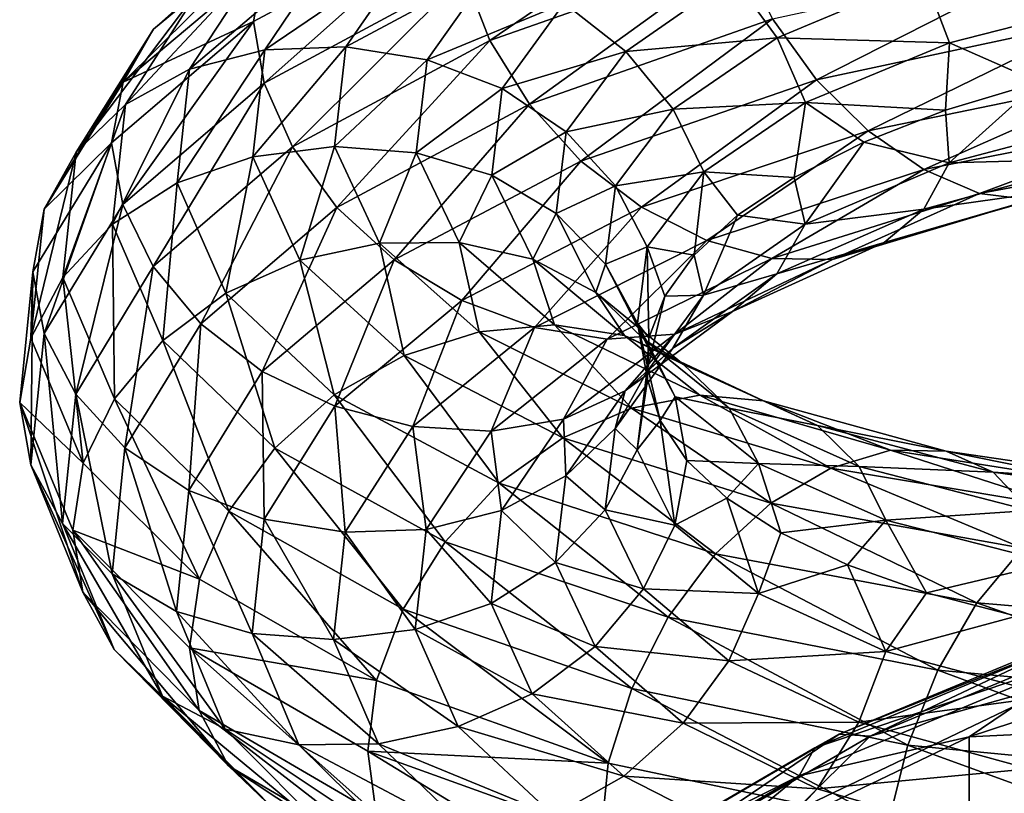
# Model space of a CAD drawing. Header units: metres. Extents: x -109 to 109, y -917 to 389.
# Tile 266 of 656: x -18.97 to -10.37, y -801.65 to -794.89. Entities that reach past the tile are written whole.
import ezdxf

# ---------------------------------------------------------------- set-up
doc = ezdxf.new("R2010")
doc.units = ezdxf.units.M
doc.layers.add('solid_24503124_XXX_01_SW0001', color=7, linetype='CONTINUOUS')

msp = doc.modelspace()

# ---------------------------------------------------------------- linework, layer by layer
at = {"layer": 'solid_24503124_XXX_01_SW0001'}
for points in [[(-16.199017, -793.632813, -31.628437), (-16.58614, -793.963928, -32.047379), (-17.803251, -794.973267, -29.156519)], [(-17.387722, -794.599304, -28.795671), (-16.199017, -793.632813, -31.628437), (-17.803251, -794.973267, -29.156519)], [(-15.088177, -794.501831, -35.748592), (-12.882782, -793.72168, -38.133591), (-14.866298, -795.07312, -35.894531)], [(-12.882782, -793.72168, -38.133591), (-12.693335, -794.30481, -38.246605), (-14.866298, -795.07312, -35.894531)], [(-16.58614, -793.963928, -32.047379), (-16.83523, -794.395813, -32.444935), (-18.070621, -795.436707, -29.518183)], [(-17.803251, -794.973267, -29.156519), (-16.58614, -793.963928, -32.047379), (-18.070621, -795.436707, -29.518183)], [(-16.931591, -794.906128, -32.776249), (-15.173679, -793.962891, -35.484474), (-16.836945, -795.444153, -33.060791)], [(-16.83523, -794.395813, -32.444935), (-15.173679, -793.962891, -35.484474), (-16.931591, -794.906128, -32.776249)], [(-15.173679, -793.962891, -35.484474), (-15.088177, -794.501831, -35.748592), (-16.836945, -795.444153, -33.060791)], [(-16.215223, -794.236633, -28.175997), (-16.848751, -794.345581, -28.461065), (-17.489815, -795.322571, -25.561701)], [(-16.832182, -795.154175, -25.373621), (-16.215223, -794.236633, -28.175997), (-17.489815, -795.322571, -25.561701)], [(-15.532495, -794.271851, -27.955473), (-16.215223, -794.236633, -28.175997), (-16.832182, -795.154175, -25.373621)], [(-16.123478, -795.128052, -25.258547), (-15.532495, -794.271851, -27.955473), (-16.832182, -795.154175, -25.373621)], [(-14.850016, -794.444275, -27.812756), (-15.532495, -794.271851, -27.955473), (-16.123478, -795.128052, -25.258547)], [(-14.866298, -795.07312, -35.894531), (-12.693335, -794.30481, -38.246605), (-14.520516, -795.627563, -35.923126)], [(-12.693335, -794.30481, -38.246605), (-12.398095, -794.882874, -38.225628), (-14.520516, -795.627563, -35.923126)], [(-18.070621, -795.436707, -29.518183), (-16.83523, -794.395813, -32.444935), (-16.931591, -794.906128, -32.776249)], [(-16.848751, -794.345581, -28.461065), (-17.387722, -794.599304, -28.795671), (-18.049292, -795.629883, -25.814888)], [(-17.489815, -795.322571, -25.561701), (-16.848751, -794.345581, -28.461065), (-18.049292, -795.629883, -25.814888)], [(-12.398095, -794.882874, -38.225628), (-9.897461, -794.337097, -40.175671), (-12.014688, -795.414429, -38.066906)], [(-9.897461, -794.337097, -40.175671), (-9.591385, -794.897339, -39.965092), (-12.014688, -795.414429, -38.066906)], [(-16.836945, -795.444153, -33.060791), (-15.088177, -794.501831, -35.748592), (-16.58935, -796.002075, -33.244606)], [(-15.088177, -794.501831, -35.748592), (-14.866298, -795.07312, -35.894531), (-16.58935, -796.002075, -33.244606)], [(-15.415031, -795.241394, -25.22193), (-14.850016, -794.444275, -27.812756), (-16.123478, -795.128052, -25.258547)], [(-14.217228, -794.746765, -27.761438), (-14.850016, -794.444275, -27.812756), (-15.415031, -795.241394, -25.22193)], [(-13.679369, -795.166687, -27.810923), (-12.744184, -794.51532, -30.101994), (-14.217228, -794.746765, -27.761438)], [(-12.358327, -795.048706, -30.182199), (-12.744184, -794.51532, -30.101994), (-13.679369, -795.166687, -27.810923)], [(-12.358327, -795.048706, -30.182199), (-11.07473, -794.511108, -32.240082), (-12.744184, -794.51532, -30.101994)], [(-10.852851, -795.091492, -32.385265), (-11.07473, -794.511108, -32.240082), (-12.358327, -795.048706, -30.182199)], [(-10.852851, -795.091492, -32.385265), (-9.266521, -794.683777, -34.188171), (-11.07473, -794.511108, -32.240082)], [(-17.387722, -794.599304, -28.795671), (-17.803251, -794.973267, -29.156519), (-18.480633, -796.048523, -26.114239)], [(-18.049292, -795.629883, -25.814888), (-17.387722, -794.599304, -28.795671), (-18.480633, -796.048523, -26.114239)], [(-14.758167, -795.491089, -25.269566), (-14.217228, -794.746765, -27.761438), (-15.415031, -795.241394, -25.22193)], [(-13.679369, -795.166687, -27.810923), (-14.217228, -794.746765, -27.761438), (-14.758167, -795.491089, -25.269566)], [(-10.852851, -795.091492, -32.385265), (-10.073342, -795.436218, -33.514008), (-9.266521, -794.683777, -34.188171)], [(-18.170368, -795.964905, -29.838326), (-16.931591, -794.906128, -32.776249), (-18.072462, -796.503784, -30.140442)], [(-18.070621, -795.436707, -29.518183), (-16.931591, -794.906128, -32.776249), (-18.170368, -795.964905, -29.838326)], [(-16.931591, -794.906128, -32.776249), (-16.836945, -795.444153, -33.060791), (-18.072462, -796.503784, -30.140442)], [(-14.520516, -795.627563, -35.923126), (-12.398095, -794.882874, -38.225628), (-14.071473, -796.124939, -35.827591)], [(-12.398095, -794.882874, -38.225628), (-12.014688, -795.414429, -38.066906), (-14.071473, -796.124939, -35.827591)], [(-12.014688, -795.414429, -38.066906), (-9.591385, -794.897339, -39.965092), (-11.563611, -795.861145, -37.772007)], [(-9.591385, -794.897339, -39.965092), (-9.231288, -795.380066, -39.609882), (-11.563611, -795.861145, -37.772007)], [(-17.803251, -794.973267, -29.156519), (-18.070621, -795.436707, -29.518183), (-18.758175, -796.545044, -26.437916)], [(-18.480633, -796.048523, -26.114239), (-17.803251, -794.973267, -29.156519), (-18.758175, -796.545044, -26.437916)], [(-16.58935, -796.002075, -33.244606), (-14.866298, -795.07312, -35.894531), (-16.203491, -796.529785, -33.330143)], [(-14.866298, -795.07312, -35.894531), (-14.520516, -795.627563, -35.923126), (-16.203491, -796.529785, -33.330143)], [(-13.265196, -795.670654, -27.953232), (-12.358327, -795.048706, -30.182199), (-13.679369, -795.166687, -27.810923)], [(-12.110731, -795.614197, -30.364244), (-12.358327, -795.048706, -30.182199), (-13.265196, -795.670654, -27.953232)], [(-12.110731, -795.614197, -30.364244), (-10.852851, -795.091492, -32.385265), (-12.358327, -795.048706, -30.182199)], [(-12.110731, -795.614197, -30.364244), (-10.886522, -795.681091, -32.491158), (-10.852851, -795.091492, -32.385265)], [(-10.852851, -795.091492, -32.385265), (-10.886522, -795.681091, -32.491158), (-10.073342, -795.436218, -33.514008)], [(-16.832182, -795.154175, -25.373621), (-17.489815, -795.322571, -25.561701), (-17.599077, -796.315125, -22.598255)], [(-16.937336, -796.08667, -22.509613), (-16.832182, -795.154175, -25.373621), (-17.599077, -796.315125, -22.598255)], [(-16.123478, -795.128052, -25.258547), (-16.832182, -795.154175, -25.373621), (-16.937336, -796.08667, -22.509613)], [(-16.224205, -795.998535, -22.502638), (-16.123478, -795.128052, -25.258547), (-16.937336, -796.08667, -22.509613)], [(-15.415031, -795.241394, -25.22193), (-16.123478, -795.128052, -25.258547), (-16.224205, -795.998535, -22.502638)], [(-14.199844, -795.868286, -25.403727), (-13.679369, -795.166687, -27.810923), (-14.758167, -795.491089, -25.269566)], [(-13.265196, -795.670654, -27.953232), (-13.679369, -795.166687, -27.810923), (-14.199844, -795.868286, -25.403727)], [(-15.511333, -796.052124, -22.574785), (-15.415031, -795.241394, -25.22193), (-16.224205, -795.998535, -22.502638)], [(-14.758167, -795.491089, -25.269566), (-15.415031, -795.241394, -25.22193), (-15.511333, -796.052124, -22.574785)], [(-17.489815, -795.322571, -25.561701), (-18.049292, -795.629883, -25.814888), (-18.16205, -796.676697, -22.767958)], [(-17.599077, -796.315125, -22.598255), (-17.489815, -795.322571, -25.561701), (-18.16205, -796.676697, -22.767958)], [(-18.758175, -796.545044, -26.437916), (-18.070621, -795.436707, -29.518183), (-18.170368, -795.964905, -29.838326)], [(-18.072462, -796.503784, -30.140442), (-16.836945, -795.444153, -33.060791), (-17.806698, -797.047302, -30.365923)], [(-16.836945, -795.444153, -33.060791), (-16.58935, -796.002075, -33.244606), (-17.806698, -797.047302, -30.365923)], [(-14.071473, -796.124939, -35.827591), (-12.014688, -795.414429, -38.066906), (-13.543177, -796.528625, -35.606091)], [(-12.014688, -795.414429, -38.066906), (-11.563611, -795.861145, -37.772007), (-13.543177, -796.528625, -35.606091)], [(-11.563611, -795.861145, -37.772007), (-9.231288, -795.380066, -39.609882), (-11.077111, -796.198914, -37.366203)], [(-9.231288, -795.380066, -39.609882), (-8.842914, -795.758484, -39.13953), (-11.077111, -796.198914, -37.366203)], [(-10.854386, -796.140076, -33.005787), (-10.073342, -795.436218, -33.514008), (-10.886522, -795.681091, -32.491158)], [(-10.854386, -796.140076, -33.005787), (-9.267833, -795.720764, -34.806274), (-10.073342, -795.436218, -33.514008)], [(-14.850365, -796.248474, -22.723856), (-14.758167, -795.491089, -25.269566), (-15.511333, -796.052124, -22.574785)], [(-14.199844, -795.868286, -25.403727), (-14.758167, -795.491089, -25.269566), (-14.850365, -796.248474, -22.723856)], [(-12.999432, -796.220032, -28.175844), (-12.110731, -795.614197, -30.364244), (-13.265196, -795.670654, -27.953232)], [(-12.999432, -796.220032, -28.175844), (-12.208669, -796.267517, -30.26053), (-12.110731, -795.614197, -30.364244)], [(-12.110731, -795.614197, -30.364244), (-12.208669, -796.267517, -30.26053), (-11.601685, -795.960388, -31.402231)], [(-12.110731, -795.614197, -30.364244), (-11.601685, -795.960388, -31.402231), (-10.886522, -795.681091, -32.491158)], [(-18.049292, -795.629883, -25.814888), (-18.480633, -796.048523, -26.114239), (-18.596085, -797.140686, -23.004238)], [(-18.16205, -796.676697, -22.767958), (-18.049292, -795.629883, -25.814888), (-18.596085, -797.140686, -23.004238)], [(-16.203491, -796.529785, -33.330143), (-14.520516, -795.627563, -35.923126), (-15.702403, -796.988708, -33.307129)], [(-14.520516, -795.627563, -35.923126), (-14.071473, -796.124939, -35.827591), (-15.702403, -796.988708, -33.307129)], [(-13.769913, -796.341553, -25.611828), (-13.265196, -795.670654, -27.953232), (-14.199844, -795.868286, -25.403727)], [(-12.999432, -796.220032, -28.175844), (-13.265196, -795.670654, -27.953232), (-13.769913, -796.341553, -25.611828)], [(-10.854386, -796.140076, -33.005787), (-10.886522, -795.681091, -32.491158), (-11.601685, -795.960388, -31.402231)], [(-11.077111, -796.198914, -37.366203), (-8.842914, -795.758484, -39.13953), (-10.590436, -796.407104, -36.880997)], [(-9.458425, -796.102722, -35.274487), (-9.267833, -795.720764, -34.806274), (-10.854386, -796.140076, -33.005787)], [(-8.842914, -795.758484, -39.13953), (-8.454398, -796.008789, -38.590111), (-10.590436, -796.407104, -36.880997)], [(-14.288553, -796.582458, -22.944813), (-14.199844, -795.868286, -25.403727), (-14.850365, -796.248474, -22.723856)], [(-13.769913, -796.341553, -25.611828), (-14.199844, -795.868286, -25.403727), (-14.288553, -796.582458, -22.944813)], [(-13.543177, -796.528625, -35.606091), (-11.563611, -795.861145, -37.772007), (-12.973394, -796.817993, -35.27877)], [(-11.563611, -795.861145, -37.772007), (-11.077111, -796.198914, -37.366203), (-12.973394, -796.817993, -35.27877)], [(-18.859045, -797.093506, -26.741949), (-18.170368, -795.964905, -29.838326), (-18.760086, -797.631836, -27.066994)], [(-18.758175, -796.545044, -26.437916), (-18.170368, -795.964905, -29.838326), (-18.859045, -797.093506, -26.741949)], [(-18.170368, -795.964905, -29.838326), (-18.072462, -796.503784, -30.140442), (-18.760086, -797.631836, -27.066994)], [(-12.112445, -796.675781, -30.987881), (-11.601685, -795.960388, -31.402231), (-12.208669, -796.267517, -30.26053)], [(-12.112445, -796.675781, -30.987881), (-10.854386, -796.140076, -33.005787), (-11.601685, -795.960388, -31.402231)], [(-18.480633, -796.048523, -26.114239), (-18.758175, -796.545044, -26.437916), (-18.87536, -797.670715, -23.288937)], [(-18.596085, -797.140686, -23.004238), (-18.480633, -796.048523, -26.114239), (-18.87536, -797.670715, -23.288937)], [(-17.806698, -797.047302, -30.365923), (-16.58935, -796.002075, -33.244606), (-17.392525, -797.546265, -30.514057)], [(-16.58935, -796.002075, -33.244606), (-16.203491, -796.529785, -33.330143), (-17.392525, -797.546265, -30.514057)], [(-16.224205, -795.998535, -22.502638), (-16.937336, -796.08667, -22.509613), (-16.527533, -796.990417, -19.661539)], [(-15.831656, -796.841431, -19.762068), (-16.224205, -795.998535, -22.502638), (-16.527533, -796.990417, -19.661539)], [(-15.511333, -796.052124, -22.574785), (-16.224205, -795.998535, -22.502638), (-15.831656, -796.841431, -19.762068)], [(-15.136031, -796.836426, -19.942362), (-15.511333, -796.052124, -22.574785), (-15.831656, -796.841431, -19.762068)], [(-14.850365, -796.248474, -22.723856), (-15.511333, -796.052124, -22.574785), (-15.136031, -796.836426, -19.942362)], [(-10.590436, -796.407104, -36.880997), (-8.454398, -796.008789, -38.590111), (-10.138831, -796.464844, -36.348206)], [(-16.937336, -796.08667, -22.509613), (-17.599077, -796.315125, -22.598255), (-17.173264, -797.277832, -19.651272)], [(-16.527533, -796.990417, -19.661539), (-16.937336, -796.08667, -22.509613), (-17.173264, -797.277832, -19.651272)], [(-15.702403, -796.988708, -33.307129), (-14.071473, -796.124939, -35.827591), (-15.112875, -797.343994, -33.169823)], [(-14.071473, -796.124939, -35.827591), (-13.543177, -796.528625, -35.606091), (-15.112875, -797.343994, -33.169823)], [(-11.077605, -796.546509, -33.4445), (-10.854386, -796.140076, -33.005787), (-12.112445, -796.675781, -30.987881)], [(-11.077605, -796.546509, -33.4445), (-9.458425, -796.102722, -35.274487), (-10.854386, -796.140076, -33.005787)], [(-9.754632, -796.358337, -35.800739), (-9.458425, -796.102722, -35.274487), (-11.077605, -796.546509, -33.4445)], [(-13.494037, -796.874146, -25.877432), (-12.999432, -796.220032, -28.175844), (-13.769913, -796.341553, -25.611828)], [(-13.494037, -796.874146, -25.877432), (-13.081357, -796.946228, -27.843803), (-12.999432, -796.220032, -28.175844)], [(-12.999432, -796.220032, -28.175844), (-13.081357, -796.946228, -27.843803), (-12.702844, -796.597778, -29.072144)], [(-12.999432, -796.220032, -28.175844), (-12.702844, -796.597778, -29.072144), (-12.208669, -796.267517, -30.26053)], [(-12.973394, -796.817993, -35.27877), (-11.077111, -796.198914, -37.366203), (-12.403405, -796.976074, -34.871574)], [(-11.077111, -796.198914, -37.366203), (-10.590436, -796.407104, -36.880997), (-12.403405, -796.976074, -34.871574)], [(-14.491055, -796.980469, -20.192274), (-14.850365, -796.248474, -22.723856), (-15.136031, -796.836426, -19.942362)], [(-14.288553, -796.582458, -22.944813), (-14.850365, -796.248474, -22.723856), (-14.491055, -796.980469, -20.192274)], [(-12.112445, -796.675781, -30.987881), (-12.208669, -796.267517, -30.26053), (-12.702844, -796.597778, -29.072144)], [(-17.599077, -796.315125, -22.598255), (-18.16205, -796.676697, -22.767958), (-17.722614, -797.692627, -19.737906)], [(-17.173264, -797.277832, -19.651272), (-17.599077, -796.315125, -22.598255), (-17.722614, -797.692627, -19.737906)], [(-13.855936, -797.02478, -23.220346), (-13.769913, -796.341553, -25.611828), (-14.288553, -796.582458, -22.944813)], [(-13.494037, -796.874146, -25.877432), (-13.769913, -796.341553, -25.611828), (-13.855936, -797.02478, -23.220346)], [(-11.42452, -796.836731, -33.924183), (-9.754632, -796.358337, -35.800739), (-11.077605, -796.546509, -33.4445)], [(-10.138831, -796.464844, -36.348206), (-9.754632, -796.358337, -35.800739), (-11.42452, -796.836731, -33.924183)], [(-12.403405, -796.976074, -34.871574), (-10.590436, -796.407104, -36.880997), (-11.874491, -796.985779, -34.410774)], [(-10.590436, -796.407104, -36.880997), (-10.138831, -796.464844, -36.348206), (-11.874491, -796.985779, -34.410774)], [(-11.874491, -796.985779, -34.410774), (-10.138831, -796.464844, -36.348206), (-11.42452, -796.836731, -33.924183)], [(-18.87536, -797.670715, -23.288937), (-18.758175, -796.545044, -26.437916), (-18.859045, -797.093506, -26.741949)], [(-18.760086, -797.631836, -27.066994), (-18.072462, -796.503784, -30.140442), (-18.484209, -798.160339, -27.336618)], [(-18.072462, -796.503784, -30.140442), (-17.806698, -797.047302, -30.365923), (-18.484209, -798.160339, -27.336618)], [(-17.392525, -797.546265, -30.514057), (-16.203491, -796.529785, -33.330143), (-16.854666, -797.963501, -30.570726)], [(-16.203491, -796.529785, -33.330143), (-15.702403, -796.988708, -33.307129), (-16.854666, -797.963501, -30.570726)], [(-15.112875, -797.343994, -33.169823), (-13.543177, -796.528625, -35.606091), (-14.477053, -797.578796, -32.932476)], [(-13.543177, -796.528625, -35.606091), (-12.973394, -796.817993, -35.27877), (-14.477053, -797.578796, -32.932476)], [(-12.361536, -797.109802, -31.392956), (-11.077605, -796.546509, -33.4445), (-12.112445, -796.675781, -30.987881)], [(-11.42452, -796.836731, -33.924183), (-11.077605, -796.546509, -33.4445), (-12.361536, -797.109802, -31.392956)], [(-13.942838, -797.272156, -20.499498), (-14.288553, -796.582458, -22.944813), (-14.491055, -796.980469, -20.192274)], [(-13.855936, -797.02478, -23.220346), (-14.288553, -796.582458, -22.944813), (-13.942838, -797.272156, -20.499498)], [(-13.001272, -797.295654, -28.803106), (-12.702844, -796.597778, -29.072144), (-13.081357, -796.946228, -27.843803)], [(-13.001272, -797.295654, -28.803106), (-12.112445, -796.675781, -30.987881), (-12.702844, -796.597778, -29.072144)], [(-18.16205, -796.676697, -22.767958), (-18.596085, -797.140686, -23.004238), (-18.146147, -798.201233, -19.9114)], [(-17.722614, -797.692627, -19.737906), (-18.16205, -796.676697, -22.767958), (-18.146147, -798.201233, -19.9114)], [(-12.361536, -797.109802, -31.392956), (-12.112445, -796.675781, -30.987881), (-13.001272, -797.295654, -28.803106)], [(-14.477053, -797.578796, -32.932476), (-12.973394, -796.817993, -35.27877), (-13.841001, -797.68042, -32.614677)], [(-12.973394, -796.817993, -35.27877), (-12.403405, -796.976074, -34.871574), (-13.841001, -797.68042, -32.614677)], [(-15.831656, -796.841431, -19.762068), (-16.527533, -796.990417, -19.661539), (-15.616633, -797.822327, -16.90798)], [(-15.136031, -796.836426, -19.942362), (-15.831656, -796.841431, -19.762068), (-14.959109, -797.61554, -17.112125)], [(-14.959109, -797.61554, -17.112125), (-15.831656, -796.841431, -19.762068), (-15.616633, -797.822327, -16.90798)], [(-14.301824, -797.554871, -17.396624), (-15.136031, -796.836426, -19.942362), (-14.959109, -797.61554, -17.112125)], [(-14.491055, -796.980469, -20.192274), (-15.136031, -796.836426, -19.942362), (-14.301824, -797.554871, -17.396624)], [(-13.578336, -797.540405, -23.530016), (-13.494037, -796.874146, -25.877432), (-13.855936, -797.02478, -23.220346)], [(-13.578336, -797.540405, -23.530016), (-13.477068, -797.669861, -25.319984), (-13.494037, -796.874146, -25.877432)], [(-13.494037, -796.874146, -25.877432), (-13.477068, -797.669861, -25.319984), (-13.340217, -797.305664, -26.589228)], [(-13.494037, -796.874146, -25.877432), (-13.340217, -797.305664, -26.589228), (-13.081357, -796.946228, -27.843803)], [(-12.748659, -797.438965, -31.819401), (-11.42452, -796.836731, -33.924183), (-12.361536, -797.109802, -31.392956)], [(-11.874491, -796.985779, -34.410774), (-11.42452, -796.836731, -33.924183), (-12.748659, -797.438965, -31.819401)], [(-16.527533, -796.990417, -19.661539), (-17.173264, -797.277832, -19.651272), (-16.226774, -798.165833, -16.802347)], [(-16.854666, -797.963501, -30.570726), (-15.702403, -796.988708, -33.307129), (-16.221878, -798.266418, -30.525904)], [(-15.616633, -797.822327, -16.90798), (-16.527533, -796.990417, -19.661539), (-16.226774, -798.165833, -16.802347)], [(-15.702403, -796.988708, -33.307129), (-15.112875, -797.343994, -33.169823), (-16.221878, -798.266418, -30.525904)], [(-13.692395, -797.649353, -17.743671), (-14.491055, -796.980469, -20.192274), (-14.301824, -797.554871, -17.396624)], [(-13.942838, -797.272156, -20.499498), (-14.491055, -796.980469, -20.192274), (-13.692395, -797.649353, -17.743671)], [(-13.841001, -797.68042, -32.614677), (-12.403405, -796.976074, -34.871574), (-13.250782, -797.635925, -32.236324)], [(-13.001272, -797.295654, -28.803106), (-13.081357, -796.946228, -27.843803), (-13.340217, -797.305664, -26.589228)], [(-12.403405, -796.976074, -34.871574), (-11.874491, -796.985779, -34.410774), (-13.250782, -797.635925, -32.236324)], [(-13.250782, -797.635925, -32.236324), (-11.874491, -796.985779, -34.410774), (-12.748659, -797.438965, -31.819401)], [(-18.484209, -798.160339, -27.336618), (-17.806698, -797.047302, -30.365923), (-18.054277, -798.629333, -27.551054)], [(-17.806698, -797.047302, -30.365923), (-17.392525, -797.546265, -30.514057), (-18.054277, -798.629333, -27.551054)], [(-13.520687, -797.684204, -20.842041), (-13.855936, -797.02478, -23.220346), (-13.942838, -797.272156, -20.499498)], [(-13.578336, -797.540405, -23.530016), (-13.855936, -797.02478, -23.220346), (-13.520687, -797.684204, -20.842041)], [(-18.973352, -798.234558, -23.590477), (-18.859045, -797.093506, -26.741949), (-18.877283, -798.777649, -23.92494)], [(-18.87536, -797.670715, -23.288937), (-18.859045, -797.093506, -26.741949), (-18.973352, -798.234558, -23.590477)], [(-18.859045, -797.093506, -26.741949), (-18.760086, -797.631836, -27.066994), (-18.877283, -798.777649, -23.92494)], [(-18.596085, -797.140686, -23.004238), (-18.87536, -797.670715, -23.288937), (-18.418667, -798.764282, -20.157261)], [(-18.146147, -798.201233, -19.9114), (-18.596085, -797.140686, -23.004238), (-18.418667, -798.764282, -20.157261)], [(-13.268641, -797.759521, -29.171335), (-12.361536, -797.109802, -31.392956), (-13.001272, -797.295654, -28.803106)], [(-12.748659, -797.438965, -31.819401), (-12.361536, -797.109802, -31.392956), (-13.268641, -797.759521, -29.171335)], [(-17.173264, -797.277832, -19.651272), (-17.722614, -797.692627, -19.737906), (-16.74585, -798.631348, -16.808846)], [(-16.226774, -798.165833, -16.802347), (-17.173264, -797.277832, -19.651272), (-16.74585, -798.631348, -16.808846)], [(-16.221878, -798.266418, -30.525904), (-15.112875, -797.343994, -33.169823), (-15.539397, -798.4422, -30.387377)], [(-15.112875, -797.343994, -33.169823), (-14.477053, -797.578796, -32.932476), (-15.539397, -798.4422, -30.387377)], [(-13.174392, -797.90094, -18.133961), (-13.942838, -797.272156, -20.499498), (-13.692395, -797.649353, -17.743671)], [(-13.520687, -797.684204, -20.842041), (-13.942838, -797.272156, -20.499498), (-13.174392, -797.90094, -18.133961)], [(-13.495946, -797.964478, -26.508614), (-13.001272, -797.295654, -28.803106), (-13.340217, -797.305664, -26.589228)], [(-13.268641, -797.759521, -29.171335), (-13.001272, -797.295654, -28.803106), (-13.495946, -797.964478, -26.508614)], [(-13.495946, -797.964478, -26.508614), (-13.340217, -797.305664, -26.589228), (-13.477068, -797.669861, -25.319984)], [(-13.684172, -798.130798, -29.539402), (-12.748659, -797.438965, -31.819401), (-13.268641, -797.759521, -29.171335)], [(-13.250782, -797.635925, -32.236324), (-12.748659, -797.438965, -31.819401), (-13.684172, -798.130798, -29.539402)], [(-18.054277, -798.629333, -27.551054), (-17.392525, -797.546265, -30.514057), (-17.495955, -799.003113, -27.692129)], [(-17.392525, -797.546265, -30.514057), (-16.854666, -797.963501, -30.570726), (-17.495955, -799.003113, -27.692129)], [(-15.539397, -798.4422, -30.387377), (-14.477053, -797.578796, -32.932476), (-14.85667, -798.482727, -30.167732)], [(-14.301824, -797.554871, -17.396624), (-14.959109, -797.61554, -17.112125), (-13.630584, -798.282349, -14.625323)], [(-14.477053, -797.578796, -32.932476), (-13.841001, -797.68042, -32.614677), (-14.85667, -798.482727, -30.167732)], [(-13.031672, -798.170654, -15.006883), (-14.301824, -797.554871, -17.396624), (-13.630584, -798.282349, -14.625323)], [(-13.692395, -797.649353, -17.743671), (-14.301824, -797.554871, -17.396624), (-13.031672, -798.170654, -15.006883)], [(-13.578336, -797.540405, -23.530016), (-13.380359, -798.391785, -22.767202), (-13.490373, -798.033386, -24.04398)], [(-13.249804, -798.183411, -21.195469), (-13.380359, -798.391785, -22.767202), (-13.578336, -797.540405, -23.530016)], [(-13.578336, -797.540405, -23.530016), (-13.490373, -798.033386, -24.04398), (-13.477068, -797.669861, -25.319984)], [(-13.249804, -798.183411, -21.195469), (-13.578336, -797.540405, -23.530016), (-13.520687, -797.684204, -20.842041)], [(-18.418667, -798.764282, -20.157261), (-18.87536, -797.670715, -23.288937), (-18.973352, -798.234558, -23.590477)], [(-18.877283, -798.777649, -23.92494), (-18.760086, -797.631836, -27.066994), (-18.599684, -799.291077, -24.23979)], [(-18.760086, -797.631836, -27.066994), (-18.484209, -798.160339, -27.336618), (-18.599684, -799.291077, -24.23979)], [(-14.959109, -797.61554, -17.112125), (-15.616633, -797.822327, -16.90798), (-14.229712, -798.542175, -14.324621)], [(-13.630584, -798.282349, -14.625323), (-14.959109, -797.61554, -17.112125), (-14.229712, -798.542175, -14.324621)], [(-14.85667, -798.482727, -30.167732), (-13.841001, -797.68042, -32.614677), (-14.223142, -798.379639, -29.879885)], [(-14.223142, -798.379639, -29.879885), (-13.250782, -797.635925, -32.236324), (-13.684172, -798.130798, -29.539402)], [(-13.841001, -797.68042, -32.614677), (-13.250782, -797.635925, -32.236324), (-14.223142, -798.379639, -29.879885)], [(-12.476367, -798.219666, -15.444364), (-13.692395, -797.649353, -17.743671), (-13.031672, -798.170654, -15.006883)], [(-13.174392, -797.90094, -18.133961), (-13.692395, -797.649353, -17.743671), (-12.476367, -798.219666, -15.444364)], [(-12.775508, -798.284363, -18.540989), (-13.520687, -797.684204, -20.842041), (-13.174392, -797.90094, -18.133961)], [(-13.249804, -798.183411, -21.195469), (-13.520687, -797.684204, -20.842041), (-12.775508, -798.284363, -18.540989)], [(-13.495946, -797.964478, -26.508614), (-13.477068, -797.669861, -25.319984), (-13.490373, -798.033386, -24.04398)], [(-17.722614, -797.692627, -19.737906), (-18.146147, -798.201233, -19.9114), (-17.14604, -799.182434, -16.92173)], [(-16.74585, -798.631348, -16.808846), (-17.722614, -797.692627, -19.737906), (-17.14604, -799.182434, -16.92173)], [(-13.773489, -798.459534, -26.83786), (-13.268641, -797.759521, -29.171335), (-13.495946, -797.964478, -26.508614)], [(-13.684172, -798.130798, -29.539402), (-13.268641, -797.759521, -29.171335), (-13.773489, -798.459534, -26.83786)], [(-15.616633, -797.822327, -16.90798), (-16.226774, -798.165833, -16.802347), (-14.785668, -798.937256, -14.13007)], [(-14.229712, -798.542175, -14.324621), (-15.616633, -797.822327, -16.90798), (-14.785668, -798.937256, -14.13007)], [(-12.004368, -798.43457, -15.911939), (-13.174392, -797.90094, -18.133961), (-12.476367, -798.219666, -15.444364)], [(-12.775508, -798.284363, -18.540989), (-13.174392, -797.90094, -18.133961), (-12.004368, -798.43457, -15.911939)], [(-17.495955, -799.003113, -27.692129), (-16.854666, -797.963501, -30.570726), (-16.83909, -799.251404, -27.74526)], [(-16.854666, -797.963501, -30.570726), (-16.221878, -798.266418, -30.525904), (-16.83909, -799.251404, -27.74526)], [(-13.773489, -798.459534, -26.83786), (-13.495946, -797.964478, -26.508614), (-13.580258, -798.645874, -24.165186)], [(-13.580258, -798.645874, -24.165186), (-13.495946, -797.964478, -26.508614), (-13.490373, -798.033386, -24.04398)], [(-13.580258, -798.645874, -24.165186), (-13.490373, -798.033386, -24.04398), (-13.380359, -798.391785, -22.767202)], [(-18.599684, -799.291077, -24.23979), (-18.484209, -798.160339, -27.336618), (-18.167067, -799.729797, -24.522181)], [(-18.484209, -798.160339, -27.336618), (-18.054277, -798.629333, -27.551054), (-18.167067, -799.729797, -24.522181)], [(-18.146147, -798.201233, -19.9114), (-18.418667, -798.764282, -20.157261), (-17.40354, -799.776978, -17.130037)], [(-17.14604, -799.182434, -16.92173), (-18.146147, -798.201233, -19.9114), (-17.40354, -799.776978, -17.130037)], [(-16.226774, -798.165833, -16.802347), (-16.74585, -798.631348, -16.808846), (-15.258642, -799.449402, -14.061798)], [(-14.785668, -798.937256, -14.13007), (-16.226774, -798.165833, -16.802347), (-15.258642, -799.449402, -14.061798)], [(-14.223142, -798.379639, -29.879885), (-13.684172, -798.130798, -29.539402), (-14.204829, -798.874878, -27.144133)], [(-14.204829, -798.874878, -27.144133), (-13.684172, -798.130798, -29.539402), (-13.773489, -798.459534, -26.83786)], [(-13.031672, -798.170654, -15.006883), (-13.630584, -798.282349, -14.625323), (-11.889531, -798.807678, -12.368262)], [(-13.249804, -798.183411, -21.195469), (-13.147937, -798.739136, -21.499456), (-13.380359, -798.391785, -22.767202)], [(-12.519554, -798.767944, -18.936483), (-13.147937, -798.739136, -21.499456), (-13.249804, -798.183411, -21.195469)], [(-12.519554, -798.767944, -18.936483), (-13.249804, -798.183411, -21.195469), (-12.775508, -798.284363, -18.540989)], [(-11.367119, -798.651001, -12.8368), (-13.031672, -798.170654, -15.006883), (-11.889531, -798.807678, -12.368262)], [(-12.476367, -798.219666, -15.444364), (-13.031672, -798.170654, -15.006883), (-11.367119, -798.651001, -12.8368)], [(-18.973352, -798.234558, -23.590477), (-18.877283, -798.777649, -23.92494), (-18.420542, -799.891296, -20.799986)], [(-18.510433, -799.348511, -20.441315), (-18.973352, -798.234558, -23.590477), (-18.420542, -799.891296, -20.799986)], [(-18.418667, -798.764282, -20.157261), (-18.973352, -798.234558, -23.590477), (-18.510433, -799.348511, -20.441315)], [(-16.83909, -799.251404, -27.74526), (-16.221878, -798.266418, -30.525904), (-16.130644, -799.36554, -27.711391)], [(-16.221878, -798.266418, -30.525904), (-15.539397, -798.4422, -30.387377), (-16.130644, -799.36554, -27.711391)], [(-13.630584, -798.282349, -14.625323), (-14.229712, -798.542175, -14.324621), (-12.412132, -799.114258, -11.980974)], [(-11.889531, -798.807678, -12.368262), (-13.630584, -798.282349, -14.625323), (-12.412132, -799.114258, -11.980974)], [(-11.640909, -798.791809, -16.37891), (-12.775508, -798.284363, -18.540989), (-12.004368, -798.43457, -15.911939)], [(-12.519554, -798.767944, -18.936483), (-12.775508, -798.284363, -18.540989), (-11.640909, -798.791809, -16.37891)], [(-10.882744, -798.660034, -13.355261), (-12.476367, -798.219666, -15.444364), (-11.367119, -798.651001, -12.8368)], [(-12.004368, -798.43457, -15.911939), (-12.476367, -798.219666, -15.444364), (-10.882744, -798.660034, -13.355261)], [(-16.130644, -799.36554, -27.711391), (-15.539397, -798.4422, -30.387377), (-15.42194, -799.342163, -27.595697)], [(-15.539397, -798.4422, -30.387377), (-14.85667, -798.482727, -30.167732), (-15.42194, -799.342163, -27.595697)], [(-14.85667, -798.482727, -30.167732), (-14.223142, -798.379639, -29.879885), (-14.764306, -799.177856, -27.403683)], [(-14.764306, -799.177856, -27.403683), (-14.223142, -798.379639, -29.879885), (-14.204829, -798.874878, -27.144133)], [(-14.204829, -798.874878, -27.144133), (-13.773489, -798.459534, -26.83786), (-13.859534, -799.172546, -24.454453)], [(-13.859534, -799.172546, -24.454453), (-13.773489, -798.459534, -26.83786), (-13.580258, -798.645874, -24.165186)], [(-13.251679, -799.303772, -21.834484), (-13.580258, -798.645874, -24.165186), (-13.380359, -798.391785, -22.767202)], [(-13.251679, -799.303772, -21.834484), (-13.380359, -798.391785, -22.767202), (-13.147937, -798.739136, -21.499456)], [(-10.471033, -798.842773, -13.891978), (-12.004368, -798.43457, -15.911939), (-10.882744, -798.660034, -13.355261)], [(-11.640909, -798.791809, -16.37891), (-12.004368, -798.43457, -15.911939), (-10.471033, -798.842773, -13.891978)], [(-15.42194, -799.342163, -27.595697), (-14.85667, -798.482727, -30.167732), (-14.764306, -799.177856, -27.403683)], [(-14.229712, -798.542175, -14.324621), (-14.785668, -798.937256, -14.13007), (-12.897075, -799.55481, -11.706627)], [(-12.412132, -799.114258, -11.980974), (-14.229712, -798.542175, -14.324621), (-12.897075, -799.55481, -11.706627)], [(-18.167067, -799.729797, -24.522181), (-18.054277, -798.629333, -27.551054), (-17.605255, -800.059692, -24.749775)], [(-18.054277, -798.629333, -27.551054), (-17.495955, -799.003113, -27.692129), (-17.605255, -800.059692, -24.749775)], [(-16.74585, -798.631348, -16.808846), (-17.14604, -799.182434, -16.92173), (-15.623293, -800.039612, -14.118062)], [(-15.258642, -799.449402, -14.061798), (-16.74585, -798.631348, -16.808846), (-15.623293, -800.039612, -14.118062)], [(-13.859534, -799.172546, -24.454453), (-13.580258, -798.645874, -24.165186), (-13.251679, -799.303772, -21.834484)], [(-11.367119, -798.651001, -12.8368), (-11.889531, -798.807678, -12.368262), (-9.785776, -799.160217, -10.403824)], [(-9.355801, -798.966064, -10.946482), (-11.367119, -798.651001, -12.8368), (-9.785776, -799.160217, -10.403824)], [(-10.882744, -798.660034, -13.355261), (-11.367119, -798.651001, -12.8368), (-9.355801, -798.966064, -10.946482)], [(-8.957131, -798.941833, -11.533875), (-10.882744, -798.660034, -13.355261), (-9.355801, -798.966064, -10.946482)], [(-10.471033, -798.842773, -13.891978), (-10.882744, -798.660034, -13.355261), (-8.957131, -798.941833, -11.533875)], [(-18.877283, -798.777649, -23.92494), (-18.599684, -799.291077, -24.23979), (-18.149658, -800.390076, -21.159739)], [(-18.420542, -799.891296, -20.799986), (-18.877283, -798.777649, -23.92494), (-18.149658, -800.390076, -21.159739)], [(-17.40354, -799.776978, -17.130037), (-18.418667, -798.764282, -20.157261), (-18.510433, -799.348511, -20.441315)], [(-13.251679, -799.303772, -21.834484), (-13.147937, -798.739136, -21.499456), (-12.795975, -799.068115, -20.257013)], [(-12.519554, -798.767944, -18.936483), (-12.795975, -799.068115, -20.257013), (-13.147937, -798.739136, -21.499456)], [(-12.519554, -798.767944, -18.936483), (-12.326973, -799.373413, -19.049217), (-12.795975, -799.068115, -20.257013)], [(-11.407687, -799.261353, -16.813448), (-12.326973, -799.373413, -19.049217), (-12.519554, -798.767944, -18.936483)], [(-11.407687, -799.261353, -16.813448), (-12.519554, -798.767944, -18.936483), (-11.640909, -798.791809, -16.37891)], [(-11.889531, -798.807678, -12.368262), (-12.412132, -799.114258, -11.980974), (-10.215907, -799.505859, -9.942675)], [(-9.785776, -799.160217, -10.403824), (-11.889531, -798.807678, -12.368262), (-10.215907, -799.505859, -9.942675)], [(-10.154, -799.177124, -14.412507), (-11.640909, -798.791809, -16.37891), (-10.471033, -798.842773, -13.891978)], [(-11.407687, -799.261353, -16.813448), (-11.640909, -798.791809, -16.37891), (-10.154, -799.177124, -14.412507)], [(-14.764306, -799.177856, -27.403683), (-14.204829, -798.874878, -27.144133), (-14.29357, -799.632446, -24.697357)], [(-14.29357, -799.632446, -24.697357), (-14.204829, -798.874878, -27.144133), (-13.859534, -799.172546, -24.454453)], [(-8.61827, -799.097778, -12.129359), (-10.471033, -798.842773, -13.891978), (-8.957131, -798.941833, -11.533875)], [(-10.154, -799.177124, -14.412507), (-10.471033, -798.842773, -13.891978), (-8.61827, -799.097778, -12.129359)], [(-14.785668, -798.937256, -14.13007), (-15.258642, -799.449402, -14.061798), (-13.309635, -800.108154, -11.571181)], [(-12.897075, -799.55481, -11.706627), (-14.785668, -798.937256, -14.13007), (-13.309635, -800.108154, -11.571181)], [(-17.605255, -800.059692, -24.749775), (-17.495955, -799.003113, -27.692129), (-16.944286, -800.252747, -24.903332)], [(-17.495955, -799.003113, -27.692129), (-16.83909, -799.251404, -27.74526), (-16.944286, -800.252747, -24.903332)], [(-12.521326, -799.902832, -19.578979), (-13.251679, -799.303772, -21.834484), (-12.795975, -799.068115, -20.257013)], [(-12.412132, -799.114258, -11.980974), (-12.897075, -799.55481, -11.706627), (-10.615043, -799.984558, -9.600174)], [(-12.521326, -799.902832, -19.578979), (-12.795975, -799.068115, -20.257013), (-12.326973, -799.373413, -19.049217)], [(-10.215907, -799.505859, -9.942675), (-12.412132, -799.114258, -11.980974), (-10.615043, -799.984558, -9.600174)], [(-17.14604, -799.182434, -16.92173), (-17.40354, -799.776978, -17.130037), (-15.857924, -800.663269, -14.29121)], [(-15.623293, -800.039612, -14.118062), (-17.14604, -799.182434, -16.92173), (-15.857924, -800.663269, -14.29121)], [(-15.42194, -799.342163, -27.595697), (-14.764306, -799.177856, -27.403683), (-14.856542, -799.990356, -24.873915)], [(-14.856542, -799.990356, -24.873915), (-14.764306, -799.177856, -27.403683), (-14.29357, -799.632446, -24.697357)], [(-14.29357, -799.632446, -24.697357), (-13.859534, -799.172546, -24.454453), (-13.524199, -799.861633, -22.083927)], [(-13.524199, -799.861633, -22.083927), (-13.859534, -799.172546, -24.454453), (-13.251679, -799.303772, -21.834484)], [(-9.950567, -799.634338, -14.881835), (-11.407687, -799.261353, -16.813448), (-10.154, -799.177124, -14.412507)], [(-18.599684, -799.291077, -24.23979), (-18.167067, -799.729797, -24.522181), (-17.727509, -800.799133, -21.509645)], [(-18.149658, -800.390076, -21.159739), (-18.599684, -799.291077, -24.23979), (-17.727509, -800.799133, -21.509645)], [(-16.944286, -800.252747, -24.903332), (-16.83909, -799.251404, -27.74526), (-16.231415, -800.304504, -24.976768)], [(-16.83909, -799.251404, -27.74526), (-16.130644, -799.36554, -27.711391), (-16.231415, -800.304504, -24.976768)], [(-13.524199, -799.861633, -22.083927), (-13.251679, -799.303772, -21.834484), (-12.521326, -799.902832, -19.578979)], [(-11.407687, -799.261353, -16.813448), (-11.743874, -799.650879, -17.881556), (-12.326973, -799.373413, -19.049217)], [(-11.407687, -799.261353, -16.813448), (-11.054156, -799.89502, -16.766033), (-11.743874, -799.650879, -17.881556)], [(-9.950567, -799.634338, -14.881835), (-11.054156, -799.89502, -16.766033), (-11.407687, -799.261353, -16.813448)], [(-18.510433, -799.348511, -20.441315), (-18.420542, -799.891296, -20.799986), (-17.405312, -800.92334, -17.778978)], [(-17.489361, -800.376221, -17.410173), (-18.510433, -799.348511, -20.441315), (-17.405312, -800.92334, -17.778978)], [(-17.40354, -799.776978, -17.130037), (-18.510433, -799.348511, -20.441315), (-17.489361, -800.376221, -17.410173)], [(-16.231415, -800.304504, -24.976768), (-16.130644, -799.36554, -27.711391), (-15.518284, -800.216614, -24.967659)], [(-16.130644, -799.36554, -27.711391), (-15.42194, -799.342163, -27.595697), (-15.518284, -800.216614, -24.967659)], [(-15.518284, -800.216614, -24.967659), (-15.42194, -799.342163, -27.595697), (-14.856542, -799.990356, -24.873915)], [(-12.521326, -799.902832, -19.578979), (-12.326973, -799.373413, -19.049217), (-11.743874, -799.650879, -17.881556)], [(-15.258642, -799.449402, -14.061798), (-15.623293, -800.039612, -14.118062), (-13.627708, -800.733032, -11.576494)], [(-13.309635, -800.108154, -11.571181), (-15.258642, -799.449402, -14.061798), (-13.627708, -800.733032, -11.576494)], [(-12.897075, -799.55481, -11.706627), (-13.309635, -800.108154, -11.571181), (-10.954604, -800.57251, -9.40726)], [(-10.615043, -799.984558, -9.600174), (-12.897075, -799.55481, -11.706627), (-10.954604, -800.57251, -9.40726)], [(-10.215907, -799.505859, -9.942675), (-10.615043, -799.984558, -9.600174), (-8.011576, -800.201233, -7.864559)], [(-14.856542, -799.990356, -24.873915), (-14.29357, -799.632446, -24.697357), (-13.947733, -800.365356, -22.263756)], [(-13.947733, -800.365356, -22.263756), (-14.29357, -799.632446, -24.697357), (-13.524199, -799.861633, -22.083927)], [(-11.409302, -800.409851, -17.45886), (-12.521326, -799.902832, -19.578979), (-11.743874, -799.650879, -17.881556)], [(-11.409302, -800.409851, -17.45886), (-11.743874, -799.650879, -17.881556), (-11.054156, -799.89502, -16.766033)], [(-9.950567, -799.634338, -14.881835), (-10.265991, -800.100708, -15.713642), (-11.054156, -799.89502, -16.766033)], [(-18.167067, -799.729797, -24.522181), (-17.605255, -800.059692, -24.749775), (-17.179291, -801.08606, -21.823244)], [(-17.727509, -800.799133, -21.509645), (-18.167067, -799.729797, -24.522181), (-17.179291, -801.08606, -21.823244)], [(-15.857924, -800.663269, -14.29121), (-17.40354, -799.776978, -17.130037), (-17.489361, -800.376221, -17.410173)], [(-18.420542, -799.891296, -20.799986), (-18.149658, -800.390076, -21.159739), (-17.149357, -801.408386, -18.181885)], [(-17.405312, -800.92334, -17.778978), (-18.420542, -799.891296, -20.799986), (-17.149357, -801.408386, -18.181885)], [(-13.947733, -800.365356, -22.263756), (-13.524199, -799.861633, -22.083927), (-12.778826, -800.490356, -19.789936)], [(-12.778826, -800.490356, -19.789936), (-13.524199, -799.861633, -22.083927), (-12.521326, -799.902832, -19.578979)], [(-12.778826, -800.490356, -19.789936), (-12.521326, -799.902832, -19.578979), (-11.409302, -800.409851, -17.45886)], [(-11.409302, -800.409851, -17.45886), (-11.054156, -799.89502, -16.766033), (-10.265991, -800.100708, -15.713642)], [(-15.518284, -800.216614, -24.967659), (-14.856542, -799.990356, -24.873915), (-14.497084, -800.777161, -22.357729)], [(-14.497084, -800.777161, -22.357729), (-14.856542, -799.990356, -24.873915), (-13.947733, -800.365356, -22.263756)], [(-10.615043, -799.984558, -9.600174), (-10.954604, -800.57251, -9.40726), (-8.267856, -800.816223, -7.625554)], [(-8.011576, -800.201233, -7.864559), (-10.615043, -799.984558, -9.600174), (-8.267856, -800.816223, -7.625554)], [(-17.605255, -800.059692, -24.749775), (-16.944286, -800.252747, -24.903332), (-16.534315, -801.224915, -22.076651)], [(-17.179291, -801.08606, -21.823244), (-17.605255, -800.059692, -24.749775), (-16.534315, -801.224915, -22.076651)], [(-15.623293, -800.039612, -14.118062), (-15.857924, -800.663269, -14.29121), (-13.832369, -801.382629, -11.717897)], [(-13.627708, -800.733032, -11.576494), (-15.623293, -800.039612, -14.118062), (-13.832369, -801.382629, -11.717897)], [(-13.309635, -800.108154, -11.571181), (-13.627708, -800.733032, -11.576494), (-11.216397, -801.226563, -9.368877)], [(-10.954604, -800.57251, -9.40726), (-13.309635, -800.108154, -11.571181), (-11.216397, -801.226563, -9.368877)], [(-11.546256, -801.147644, -353.179535), (-11.815273, -801.131775, -352.794769), (-9.336327, -800.101624, -351.376831)], [(-9.336327, -800.101624, -351.376831), (-11.815273, -801.131775, -352.794769), (-9.504961, -800.202332, -350.950104)], [(-9.123752, -800.14093, -351.793884), (-11.546256, -801.147644, -353.179535), (-9.336327, -800.101624, -351.376831)], [(-9.837861, -800.669922, -352.646942), (-11.546256, -801.147644, -353.179535), (-9.123752, -800.14093, -351.793884)], [(-9.951976, -800.795227, -15.529425), (-11.409302, -800.409851, -17.45886), (-10.265991, -800.100708, -15.713642)], [(-16.944286, -800.252747, -24.903332), (-16.231415, -800.304504, -24.976768), (-15.838691, -801.215576, -22.256802)], [(-16.534315, -801.224915, -22.076651), (-16.944286, -800.252747, -24.903332), (-15.838691, -801.215576, -22.256802)], [(-16.231415, -800.304504, -24.976768), (-15.518284, -800.216614, -24.967659), (-15.142814, -801.06427, -22.35371)], [(-15.142814, -801.06427, -22.35371), (-15.518284, -800.216614, -24.967659), (-14.497084, -800.777161, -22.357729)], [(-11.815273, -801.131775, -352.794769), (-12.028683, -801.25116, -352.393646), (-9.504961, -800.202332, -350.950104)], [(-9.504961, -800.202332, -350.950104), (-12.028683, -801.25116, -352.393646), (-9.613115, -800.433289, -350.555573)], [(-9.613115, -800.433289, -350.555573), (-10.681929, -801.154602, -350.762085), (-7.791123, -800.204651, -349.454559)], [(-7.791123, -801.013672, -348.866791), (-7.791123, -800.204651, -349.454559), (-10.681929, -801.154602, -350.762085)], [(-15.838691, -801.215576, -22.256802), (-16.231415, -800.304504, -24.976768), (-15.142814, -801.06427, -22.35371)], [(-18.149658, -800.390076, -21.159739), (-17.727509, -800.799133, -21.509645), (-16.750475, -801.789429, -18.596764)], [(-17.149357, -801.408386, -18.181885), (-18.149658, -800.390076, -21.159739), (-16.750475, -801.789429, -18.596764)], [(-17.489361, -800.376221, -17.410173), (-17.405312, -800.92334, -17.778978), (-15.859538, -801.82782, -14.94558)], [(-15.933998, -801.278198, -14.562346), (-17.489361, -800.376221, -17.410173), (-15.859538, -801.82782, -14.94558)], [(-15.857924, -800.663269, -14.29121), (-17.489361, -800.376221, -17.410173), (-15.933998, -801.278198, -14.562346)], [(-14.497084, -800.777161, -22.357729), (-13.947733, -800.365356, -22.263756), (-13.179017, -801.035889, -19.908876)], [(-13.179017, -801.035889, -19.908876), (-13.947733, -800.365356, -22.263756), (-12.778826, -800.490356, -19.789936)], [(-11.643932, -801.02478, -17.633804), (-12.778826, -800.490356, -19.789936), (-11.409302, -800.409851, -17.45886)], [(-12.028683, -801.25116, -352.393646), (-12.165554, -801.494019, -352.015564), (-9.613115, -800.433289, -350.555573)], [(-9.613115, -800.433289, -350.555573), (-12.165554, -801.494019, -352.015564), (-10.681929, -801.154602, -350.762085)], [(-11.643932, -801.02478, -17.633804), (-11.409302, -800.409851, -17.45886), (-9.951976, -800.795227, -15.529425)], [(-13.179017, -801.035889, -19.908876), (-12.778826, -800.490356, -19.789936), (-11.643932, -801.02478, -17.633804)], [(-10.954604, -800.57251, -9.40726), (-11.216397, -801.226563, -9.368877), (-8.46544, -801.493225, -7.551987)], [(-8.267856, -800.816223, -7.625554), (-10.954604, -800.57251, -9.40726), (-8.46544, -801.493225, -7.551987)], [(-13.832369, -801.382629, -11.717897), (-15.857924, -800.663269, -14.29121), (-15.933998, -801.278198, -14.562346)], [(-1.766049, -806.190063, -360.24472), (-12.201943, -801.803528, -354.207153), (-9.837861, -800.669922, -352.646942)], [(-9.837861, -800.669922, -352.646942), (-12.201943, -801.803528, -354.207153), (-11.546256, -801.147644, -353.179535)], [(-15.142814, -801.06427, -22.35371), (-14.497084, -800.777161, -22.357729), (-13.698091, -801.498962, -19.923182)], [(-13.698091, -801.498962, -19.923182), (-14.497084, -800.777161, -22.357729), (-13.179017, -801.035889, -19.908876)], [(-13.627708, -800.733032, -11.576494), (-13.832369, -801.382629, -11.717897), (-11.384845, -801.89801, -9.482919)], [(-11.216397, -801.226563, -9.368877), (-13.627708, -800.733032, -11.576494), (-11.384845, -801.89801, -9.482919)], [(-17.727509, -800.799133, -21.509645), (-17.179291, -801.08606, -21.823244), (-16.23247, -802.035645, -18.993176)], [(-16.750475, -801.789429, -18.596764), (-17.727509, -800.799133, -21.509645), (-16.23247, -802.035645, -18.993176)], [(-10.156637, -801.434509, -15.67187), (-11.643932, -801.02478, -17.633804), (-9.951976, -800.795227, -15.529425)], [(-17.405312, -800.92334, -17.778978), (-17.149357, -801.408386, -18.181885), (-15.626316, -802.300354, -15.388526)], [(-15.859538, -801.82782, -14.94558), (-17.405312, -800.92334, -17.778978), (-15.626316, -802.300354, -15.388526)], [(-13.698091, -801.498962, -19.923182), (-13.179017, -801.035889, -19.908876), (-12.008582, -801.608826, -17.695873)], [(-12.008582, -801.608826, -17.695873), (-13.179017, -801.035889, -19.908876), (-11.643932, -801.02478, -17.633804)], [(-12.008582, -801.608826, -17.695873), (-11.643932, -801.02478, -17.633804), (-10.156637, -801.434509, -15.67187)], [(-9.630851, -801.753357, -349.559326), (-7.791123, -801.013672, -348.866791), (-10.681929, -801.963623, -350.174286)], [(-10.681929, -801.963623, -350.174286), (-7.791123, -801.013672, -348.866791), (-10.681929, -801.154602, -350.762085)], [(-17.179291, -801.08606, -21.823244), (-16.534315, -801.224915, -22.076651), (-15.623042, -802.123047, -19.342777)], [(-16.23247, -802.035645, -18.993176), (-17.179291, -801.08606, -21.823244), (-15.623042, -802.123047, -19.342777)], [(-15.838691, -801.215576, -22.256802), (-15.142814, -801.06427, -22.35371), (-14.308232, -801.843994, -19.824884)], [(-14.308232, -801.843994, -19.824884), (-15.142814, -801.06427, -22.35371), (-13.698091, -801.498962, -19.923182)], [(-16.534315, -801.224915, -22.076651), (-15.838691, -801.215576, -22.256802), (-14.965756, -802.055542, -19.625774)], [(-14.965756, -802.055542, -19.625774), (-15.838691, -801.215576, -22.256802), (-14.308232, -801.843994, -19.824884)], [(-13.653809, -802.375061, -354.868896), (-13.971931, -802.387756, -354.523468), (-11.815273, -801.131775, -352.794769)], [(-11.815273, -801.131775, -352.794769), (-13.971931, -802.387756, -354.523468), (-12.028683, -801.25116, -352.393646)], [(-11.546256, -801.147644, -353.179535), (-13.653809, -802.375061, -354.868896), (-11.815273, -801.131775, -352.794769)], [(-12.201943, -801.803528, -354.207153), (-13.653809, -802.375061, -354.868896), (-11.546256, -801.147644, -353.179535)], [(-12.165554, -801.494019, -352.015564), (-13.248169, -802.385193, -352.455841), (-10.681929, -801.154602, -350.762085)], [(-10.681929, -801.963623, -350.174286), (-10.681929, -801.154602, -350.762085), (-13.248169, -802.385193, -352.455841)], [(-15.623042, -802.123047, -19.342777), (-16.534315, -801.224915, -22.076651), (-14.965756, -802.055542, -19.625774)], [(-15.933998, -801.278198, -14.562346), (-15.859538, -801.82782, -14.94558), (-13.833777, -802.563599, -12.376657)], [(-13.895607, -802.011597, -11.980006), (-15.933998, -801.278198, -14.562346), (-13.833777, -802.563599, -12.376657)], [(-13.832369, -801.382629, -11.717897), (-15.933998, -801.278198, -14.562346), (-13.895607, -802.011597, -11.980006)], [(-13.971931, -802.387756, -354.523468), (-14.224294, -802.529785, -354.153564), (-12.028683, -801.25116, -352.393646)], [(-12.028683, -801.25116, -352.393646), (-14.224294, -802.529785, -354.153564), (-12.165554, -801.494019, -352.015564)], [(-11.216397, -801.226563, -9.368877), (-11.384845, -801.89801, -9.482919), (-8.592574, -802.181885, -7.643821)], [(-8.46544, -801.493225, -7.551987), (-11.216397, -801.226563, -9.368877), (-8.592574, -802.181885, -7.643821)], [(-11.384845, -801.89801, -9.482919), (-13.832369, -801.382629, -11.717897), (-13.895607, -802.011597, -11.980006)], [(-17.149357, -801.408386, -18.181885), (-16.750475, -801.789429, -18.596764), (-15.262857, -802.655884, -15.863799)], [(-15.626316, -802.300354, -15.388526), (-17.149357, -801.408386, -18.181885), (-15.262857, -802.655884, -15.863799)], [(-10.47471, -802.052673, -15.682772), (-12.008582, -801.608826, -17.695873), (-10.156637, -801.434509, -15.67187)], [(-10.47471, -802.052673, -15.682772), (-10.156637, -801.434509, -15.67187), (-8.359504, -801.692017, -13.957352)], [(-14.224294, -802.529785, -354.153564), (-14.386147, -802.787231, -353.795502), (-12.165554, -801.494019, -352.015564)], [(-12.165554, -801.494019, -352.015564), (-14.386147, -802.787231, -353.795502), (-13.248169, -802.385193, -352.455841)], [(-14.308232, -801.843994, -19.824884), (-13.698091, -801.498962, -19.923182), (-12.481557, -802.11908, -17.635834)], [(-12.481557, -802.11908, -17.635834), (-13.698091, -801.498962, -19.923182), (-12.008582, -801.608826, -17.695873)], [(-12.481557, -802.11908, -17.635834), (-12.008582, -801.608826, -17.695873), (-10.47471, -802.052673, -15.682772)]]:
    msp.add_3dface(points, dxfattribs=at)

doc.saveas('drawing.dxf')
